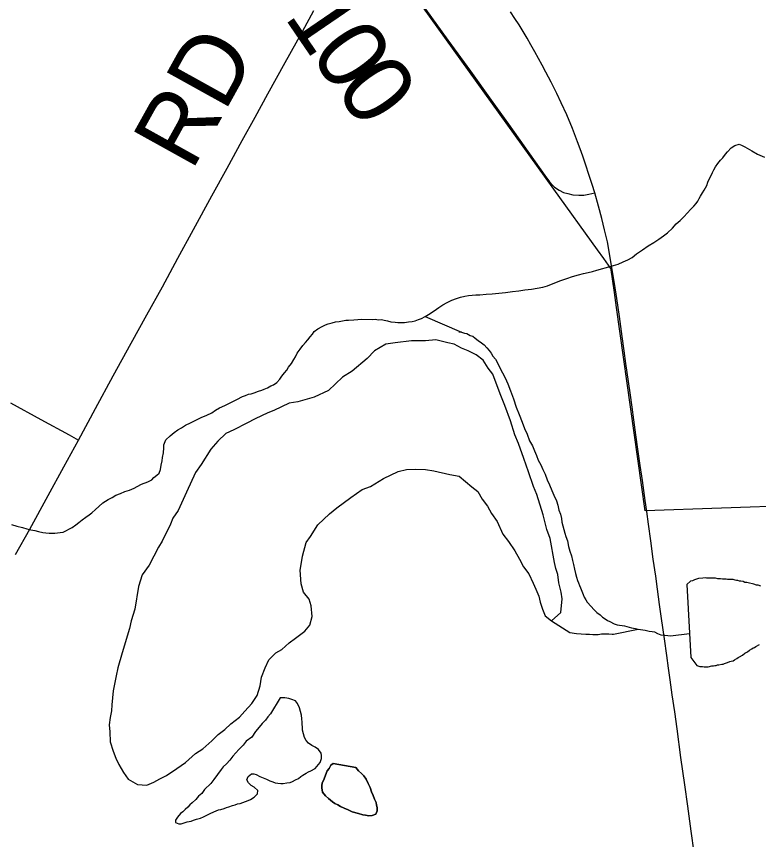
# Model space of a CAD drawing. Extents: x 103424 to 290657, y 38711 to 110967.
# Drawn here: x 214250.2002 to 214250.5013, y 40213.147 to 40213.481 of the extents above; entities that cross this region are included whole.
import ezdxf

# ---------------------------------------------------------------- set-up
doc = ezdxf.new("R2010")
doc.units = 0
for name, color, linetype in [('GM_X_Corporation', 7, 'Continuous'), ('GM_X_County_Road', 7, 'Continuous'), ('GM_X_County_Road_Text', 7, 'Continuous'), ('GM_X_Minor_Lake', 7, 'Continuous'), ('GM_X_Minor_River', 7, 'Continuous'), ('GM_X_State_Route', 7, 'Continuous'), ('GM_X_Township_Road', 7, 'Continuous'), ('GM_X_Township_Road_Text', 7, 'Continuous')]:
    doc.layers.add(name, color=color, linetype=linetype)

msp = doc.modelspace()

# ---------------------------------------------------------------- linework, layer by layer
at = {"layer": 'GM_X_Corporation'}
msp.add_lwpolyline([(214250.60738, 40213.51346), (214250.6093, 40213.37132), (214250.60991, 40213.31189), (214250.61018, 40213.2858), (214250.45526, 40213.2804), (214250.45082, 40213.31205), (214250.4437, 40213.36289), (214250.44287, 40213.36899), (214250.44148, 40213.37822), (214250.44138, 40213.37876), (214250.43847, 40213.38281), (214250.43594, 40213.38633), (214250.4183, 40213.4109), (214250.34977, 40213.50625)], dxfattribs=at)
at = {"layer": 'GM_X_County_Road'}
msp.add_lwpolyline([(214250.19973, 40213.26272), (214250.20561, 40213.273), (214250.21309, 40213.28661), (214250.21943, 40213.29823), (214250.22533, 40213.30906), (214250.23228, 40213.32194), (214250.23947, 40213.33519), (214250.24665, 40213.34845), (214250.25301, 40213.35986), (214250.25938, 40213.37127), (214250.2657, 40213.38292), (214250.27201, 40213.39457), (214250.27948, 40213.40819), (214250.28562, 40213.41939), (214250.29176, 40213.43058), (214250.297, 40213.44007), (214250.30224, 40213.44956), (214250.30921, 40213.46222), (214250.31619, 40213.47488), (214250.3208, 40213.48334)], dxfattribs=at)
at = {"layer": 'GM_X_Minor_Lake'}
msp.add_line((214250.47225, 40213.25049), (214250.47385, 40213.22085), dxfattribs=at)
for points in [[(214250.42106, 40213.23918), (214250.42159, 40213.24467), (214250.4212, 40213.24733), (214250.42023, 40213.25112), (214250.41984, 40213.25454), (214250.41907, 40213.25701), (214250.41849, 40213.25947), (214250.41675, 40213.26915), (214250.41541, 40213.27275), (214250.41386, 40213.27882), (214250.41137, 40213.28697), (214250.41003, 40213.29019), (214250.40792, 40213.29626), (214250.406, 40213.30156), (214250.40389, 40213.30763), (214250.40236, 40213.31123), (214250.40063, 40213.31692), (214250.39833, 40213.32317), (214250.39679, 40213.32715), (214250.39564, 40213.33), (214250.39354, 40213.33587), (214250.39163, 40213.33833), (214250.38953, 40213.34155), (214250.38668, 40213.34362), (214250.38345, 40213.34531), (214250.38079, 40213.34644), (214250.37775, 40213.34794), (214250.37528, 40213.3485), (214250.37034, 40213.3498), (214250.36617, 40213.3494), (214250.36048, 40213.34937), (214250.35385, 40213.34857), (214250.35006, 40213.34798), (214250.34551, 40213.3453), (214250.34249, 40213.34224), (214250.33644, 40213.33708), (214250.33247, 40213.33459), (214250.3268, 40213.32924), (214250.32093, 40213.32655), (214250.3143, 40213.32462), (214250.31089, 40213.32403), (214250.30464, 40213.32114), (214250.30218, 40213.32018), (214250.29707, 40213.31768), (214250.29366, 40213.31596), (214250.28836, 40213.31327), (214250.28514, 40213.31173), (214250.28193, 40213.30868), (214250.2791, 40213.30543), (214250.27514, 40213.29914), (214250.27288, 40213.2959), (214250.26911, 40213.2879), (214250.26573, 40213.28048), (214250.26366, 40213.27743), (214250.26272, 40213.27495), (214250.25933, 40213.2681), (214250.25782, 40213.26562), (214250.25406, 40213.25838), (214250.25123, 40213.25438), (214250.24973, 40213.24962), (214250.24825, 40213.2405), (214250.24675, 40213.23574), (214250.246, 40213.2327), (214250.24301, 40213.22281), (214250.24133, 40213.21672), (214250.24058, 40213.21349), (214250.23947, 40213.20741), (214250.23892, 40213.2017), (214250.23874, 40213.19923), (214250.23818, 40213.19657), (214250.23781, 40213.19353), (214250.23801, 40213.19068), (214250.23822, 40213.1867), (214250.23937, 40213.18291), (214250.24052, 40213.18006), (214250.24167, 40213.17741), (214250.24358, 40213.17419), (214250.24549, 40213.17154), (214250.24929, 40213.16928)], [(214250.30787, 40213.22411), (214250.31089, 40213.22679), (214250.31335, 40213.2287), (214250.31713, 40213.23157), (214250.31921, 40213.23405), (214250.32014, 40213.23747), (214250.31975, 40213.24184), (214250.31898, 40213.24449), (214250.31669, 40213.24733), (214250.31573, 40213.25074), (214250.31533, 40213.25625), (214250.31588, 40213.25948), (214250.31625, 40213.26195), (214250.31775, 40213.26747), (214250.31945, 40213.26995), (214250.32246, 40213.27471), (214250.32719, 40213.2791), (214250.33021, 40213.28159), (214250.33589, 40213.2858), (214250.34042, 40213.28905), (214250.34383, 40213.29021), (214250.34913, 40213.29347), (214250.355, 40213.29635), (214250.35841, 40213.29713), (214250.36201, 40213.29734), (214250.36619, 40213.29717), (214250.3696, 40213.29662), (214250.37606, 40213.29513), (214250.37985, 40213.2944), (214250.38499, 40213.29006), (214250.38746, 40213.28817), (214250.38918, 40213.28514), (214250.39128, 40213.2823), (214250.393, 40213.27927), (214250.39529, 40213.27606), (214250.39758, 40213.27094), (214250.39987, 40213.26791), (214250.40235, 40213.26413), (214250.40426, 40213.26072), (214250.40598, 40213.25769), (214250.40808, 40213.25485), (214250.4098, 40213.25107), (214250.41095, 40213.2486), (214250.4121, 40213.24576), (214250.41268, 40213.2433), (214250.41364, 40213.24045), (214250.41478, 40213.2378), (214250.41726, 40213.23572), (214250.42106, 40213.23918)], [(214250.50226, 40213.24984), (214250.50112, 40213.25021), (214250.50055, 40213.25021), (214250.49941, 40213.25059), (214250.49713, 40213.25115), (214250.49656, 40213.25134), (214250.4958, 40213.25134), (214250.49504, 40213.25171), (214250.49409, 40213.2519), (214250.49352, 40213.2519), (214250.49295, 40213.25209), (214250.49238, 40213.25208), (214250.49181, 40213.25227), (214250.49105, 40213.25246), (214250.48877, 40213.25245), (214250.4882, 40213.25264), (214250.48668, 40213.25263), (214250.48592, 40213.25282), (214250.48478, 40213.25282), (214250.48383, 40213.25301), (214250.48269, 40213.253), (214250.48022, 40213.25299), (214250.47965, 40213.25318), (214250.4787, 40213.25299), (214250.47699, 40213.25298), (214250.47528, 40213.25241), (214250.47452, 40213.25202), (214250.47376, 40213.25183), (214250.47225, 40213.25049)], [(214250.48525, 40213.21785), (214250.48639, 40213.21823), (214250.48696, 40213.21823), (214250.48753, 40213.21843), (214250.48867, 40213.21881), (214250.48962, 40213.21919), (214250.49019, 40213.21939), (214250.49095, 40213.21958), (214250.49152, 40213.21996), (214250.49246, 40213.22053), (214250.49303, 40213.22092), (214250.4936, 40213.22111), (214250.49474, 40213.22187), (214250.49569, 40213.22264), (214250.49626, 40213.22283), (214250.49683, 40213.22321), (214250.49758, 40213.22378), (214250.49853, 40213.22436), (214250.4991, 40213.22474), (214250.49967, 40213.22493), (214250.50024, 40213.22531), (214250.50176, 40213.22608)], [(214250.24929, 40213.16928), (214250.25308, 40213.16912), (214250.25592, 40213.17027), (214250.25838, 40213.17161), (214250.26103, 40213.17296), (214250.2652, 40213.17583), (214250.26879, 40213.17832), (214250.27276, 40213.18195), (214250.27578, 40213.18386), (214250.27938, 40213.18711), (214250.28202, 40213.1896), (214250.28467, 40213.1917), (214250.28712, 40213.19399), (214250.29072, 40213.19667), (214250.29279, 40213.19915), (214250.29563, 40213.2022), (214250.29789, 40213.20544), (214250.29901, 40213.20944), (214250.29957, 40213.21286), (214250.30107, 40213.21667), (214250.30258, 40213.21991), (214250.30541, 40213.22277), (214250.30787, 40213.22411)], [(214250.47385, 40213.22085), (214250.47633, 40213.21763), (214250.47747, 40213.21725), (214250.47804, 40213.21725), (214250.47861, 40213.21725), (214250.47918, 40213.21707), (214250.48089, 40213.21707), (214250.4824, 40213.21746), (214250.48297, 40213.21746), (214250.48354, 40213.21765), (214250.48411, 40213.21765), (214250.48468, 40213.21785), (214250.48525, 40213.21785)], [(214250.30714, 40213.20453), (214250.30327, 40213.19799), (214250.30215, 40213.19683), (214250.30123, 40213.19549), (214250.29992, 40213.19413), (214250.29862, 40213.19259), (214250.29713, 40213.19085), (214250.29565, 40213.18854), (214250.2934, 40213.18698), (214250.29211, 40213.18525), (214250.29043, 40213.1835), (214250.28912, 40213.18215), (214250.28801, 40213.1808), (214250.28671, 40213.17925), (214250.2854, 40213.17771), (214250.2841, 40213.17655), (214250.28317, 40213.17539), (214250.28168, 40213.17346), (214250.2802, 40213.17134), (214250.27909, 40213.1698), (214250.27648, 40213.16728), (214250.27536, 40213.16574), (214250.27406, 40213.16458), (214250.27294, 40213.16323), (214250.27145, 40213.16187), (214250.27051, 40213.16109), (214250.26977, 40213.16013), (214250.26865, 40213.15916), (214250.26771, 40213.15819), (214250.26678, 40213.1576), (214250.26547, 40213.15606), (214250.26474, 40213.1549), (214250.26475, 40213.15395), (214250.26609, 40213.15341), (214250.26704, 40213.15342), (214250.26817, 40213.15382), (214250.26949, 40213.15423), (214250.27101, 40213.15444), (214250.27195, 40213.15484), (214250.27327, 40213.15525), (214250.27479, 40213.15565), (214250.27611, 40213.15625), (214250.27742, 40213.15684), (214250.27874, 40213.15763), (214250.28025, 40213.15822), (214250.28119, 40213.15862), (214250.28213, 40213.15902), (214250.28308, 40213.15922), (214250.2844, 40213.15963), (214250.28534, 40213.16003), (214250.28629, 40213.16023), (214250.2878, 40213.16083), (214250.28893, 40213.16104), (214250.28987, 40213.16144), (214250.29101, 40213.16165), (214250.29422, 40213.16285), (214250.29516, 40213.16324), (214250.29666, 40213.16422), (214250.29797, 40213.16558), (214250.29813, 40213.16691), (214250.29659, 40213.16821), (214250.29544, 40213.16895), (214250.29428, 40213.17007), (214250.29369, 40213.1712), (214250.29423, 40213.17254), (214250.29554, 40213.17371), (214250.29649, 40213.17373), (214250.29745, 40213.17336), (214250.29898, 40213.17263), (214250.30032, 40213.17208), (214250.30166, 40213.17154), (214250.303, 40213.1708), (214250.30415, 40213.17044), (214250.3051, 40213.17008), (214250.30624, 40213.16991), (214250.30739, 40213.16974), (214250.30834, 40213.16976), (214250.30985, 40213.16997), (214250.31118, 40213.17019), (214250.31212, 40213.17058), (214250.31344, 40213.17118), (214250.31457, 40213.17177), (214250.3155, 40213.17255), (214250.31644, 40213.17313), (214250.31776, 40213.17392), (214250.31869, 40213.17451), (214250.31964, 40213.1749), (214250.32133, 40213.17588), (214250.32338, 40213.1782), (214250.32391, 40213.17992), (214250.32389, 40213.18106), (214250.32388, 40213.18201), (214250.32271, 40213.18351), (214250.32136, 40213.18444), (214250.32002, 40213.18518), (214250.31868, 40213.1861)], [(214250.31868, 40213.1861), (214250.31771, 40213.18723), (214250.31712, 40213.18836), (214250.31671, 40213.18987), (214250.3163, 40213.19138), (214250.31628, 40213.19271), (214250.31607, 40213.19366), (214250.31606, 40213.19461), (214250.31603, 40213.19594), (214250.31581, 40213.19746), (214250.31541, 40213.19897), (214250.315, 40213.20049), (214250.31421, 40213.20218), (214250.31343, 40213.20331), (214250.3119, 40213.20385), (214250.31076, 40213.20421), (214250.30904, 40213.20456), (214250.30752, 40213.20453), (214250.30714, 40213.20453)], [(214250.3287, 40213.17792), (214250.32776, 40213.17714), (214250.32703, 40213.1758), (214250.32628, 40213.17483), (214250.32556, 40213.17311), (214250.32501, 40213.17158), (214250.32429, 40213.16985), (214250.32411, 40213.1689), (214250.32413, 40213.16795), (214250.32435, 40213.16624), (214250.32552, 40213.16474), (214250.32686, 40213.16362), (214250.32841, 40213.16232), (214250.32937, 40213.16158), (214250.33052, 40213.16103), (214250.33167, 40213.16048), (214250.3332, 40213.15975), (214250.33473, 40213.15901), (214250.33646, 40213.15828), (214250.33894, 40213.15757), (214250.34066, 40213.15703)], [(214250.3287, 40213.17792), (214250.33784, 40213.17618), (214250.33901, 40213.17487), (214250.34017, 40213.17375), (214250.34113, 40213.17282), (214250.3421, 40213.1715), (214250.3429, 40213.16981), (214250.34369, 40213.16811), (214250.34429, 40213.16641), (214250.34488, 40213.1649), (214250.34548, 40213.16339), (214250.34607, 40213.16207), (214250.34628, 40213.16093), (214250.34649, 40213.15998), (214250.34651, 40213.15865), (214250.34597, 40213.15731), (214250.34446, 40213.15671), (214250.34313, 40213.15669), (214250.3418, 40213.15686), (214250.34066, 40213.15703), (214250.33894, 40213.15757), (214250.33646, 40213.15828), (214250.33473, 40213.15901), (214250.3332, 40213.15975), (214250.33167, 40213.16048), (214250.33052, 40213.16103), (214250.32937, 40213.16158), (214250.32841, 40213.16232), (214250.32686, 40213.16362), (214250.32552, 40213.16474), (214250.32435, 40213.16624), (214250.32413, 40213.16795), (214250.32411, 40213.1689), (214250.32429, 40213.16985), (214250.32501, 40213.17158), (214250.32556, 40213.17311), (214250.32628, 40213.17483), (214250.32703, 40213.1758), (214250.32776, 40213.17714), (214250.3287, 40213.17792)], [(214250.34066, 40213.15703), (214250.3418, 40213.15686), (214250.34313, 40213.15669), (214250.34446, 40213.15671), (214250.34597, 40213.15731), (214250.34651, 40213.15865), (214250.34649, 40213.15998), (214250.34628, 40213.16093), (214250.34607, 40213.16207), (214250.34548, 40213.16339), (214250.34488, 40213.1649), (214250.34429, 40213.16641), (214250.34369, 40213.16811), (214250.3429, 40213.16981), (214250.3421, 40213.1715), (214250.34113, 40213.17282), (214250.34017, 40213.17375), (214250.33901, 40213.17487), (214250.33784, 40213.17618), (214250.3287, 40213.17792)]]:
    msp.add_lwpolyline(points, dxfattribs=at)
at = {"layer": 'GM_X_Minor_River'}
for points in [[(214250.34445, 40213.35807), (214250.34578, 40213.35809), (214250.34712, 40213.35793), (214250.34825, 40213.35795), (214250.3494, 40213.35778), (214250.35073, 40213.35742), (214250.35207, 40213.35706), (214250.35378, 40213.35691), (214250.35492, 40213.35674), (214250.35625, 40213.35676), (214250.35758, 40213.35678), (214250.35929, 40213.357), (214250.3608, 40213.35722), (214250.36194, 40213.35743), (214250.36326, 40213.35803), (214250.36458, 40213.35843), (214250.36608, 40213.35922), (214250.3674, 40213.36), (214250.36965, 40213.36156), (214250.37152, 40213.36293), (214250.37321, 40213.36391), (214250.3749, 40213.36489), (214250.37679, 40213.36587), (214250.37868, 40213.36648), (214250.38037, 40213.36708), (214250.38207, 40213.36749), (214250.38359, 40213.36771), (214250.38511, 40213.36792), (214250.38662, 40213.36795), (214250.38814, 40213.36798), (214250.3908, 40213.36822), (214250.39326, 40213.36845), (214250.39592, 40213.36869), (214250.39857, 40213.36893), (214250.40141, 40213.36936), (214250.40406, 40213.3696), (214250.40653, 40213.37002), (214250.40918, 40213.37026), (214250.41145, 40213.37068), (214250.41372, 40213.3711), (214250.41561, 40213.37171), (214250.41863, 40213.3729), (214250.42108, 40213.37389), (214250.42353, 40213.3747), (214250.4258, 40213.3755), (214250.42825, 40213.37611), (214250.43033, 40213.37672), (214250.43222, 40213.37714), (214250.43393, 40213.37755), (214250.43563, 40213.37796), (214250.44149, 40213.37959), (214250.44432, 40213.3804), (214250.44639, 40213.38138), (214250.44828, 40213.38218), (214250.44997, 40213.38316), (214250.45184, 40213.38471), (214250.45428, 40213.38628), (214250.45653, 40213.38784), (214250.45878, 40213.38921), (214250.46085, 40213.39058), (214250.46272, 40213.39194), (214250.46441, 40213.39312), (214250.46646, 40213.39505), (214250.46795, 40213.39679), (214250.46945, 40213.39815), (214250.47094, 40213.3997), (214250.47243, 40213.40125), (214250.47373, 40213.4026), (214250.47504, 40213.40395), (214250.47597, 40213.40511), (214250.47671, 40213.40608), (214250.47726, 40213.40704), (214250.47781, 40213.408), (214250.47855, 40213.40934), (214250.47929, 40213.4105), (214250.47984, 40213.41146), (214250.48039, 40213.41242), (214250.48075, 40213.41375), (214250.4813, 40213.4149), (214250.48185, 40213.41586), (214250.48258, 40213.41759), (214250.48313, 40213.41874), (214250.48387, 40213.41989), (214250.48479, 40213.42124), (214250.48591, 40213.42259), (214250.48684, 40213.42356), (214250.48795, 40213.4251), (214250.48869, 40213.42606), (214250.49019, 40213.42761), (214250.49169, 40213.42859), (214250.49339, 40213.42919), (214250.49473, 40213.42864), (214250.49569, 40213.42809), (214250.49664, 40213.42754), (214250.49856, 40213.42643), (214250.50086, 40213.42514), (214250.50374, 40213.42386)], [(214250.20031, 40213.2741), (214250.2026, 40213.27357), (214250.20432, 40213.27303), (214250.20603, 40213.27268), (214250.20756, 40213.27233), (214250.20908, 40213.27198), (214250.2108, 40213.27163), (214250.21213, 40213.27146), (214250.21346, 40213.27129), (214250.2146, 40213.27131), (214250.21574, 40213.27134), (214250.21783, 40213.27156), (214250.21915, 40213.27178), (214250.22273, 40213.27355), (214250.22423, 40213.27472), (214250.22554, 40213.27569), (214250.22685, 40213.27667), (214250.22835, 40213.27784), (214250.22966, 40213.27881), (214250.23079, 40213.27959), (214250.23228, 40213.28095), (214250.23359, 40213.28211), (214250.23527, 40213.28366), (214250.23733, 40213.28503), (214250.23903, 40213.28582), (214250.24053, 40213.2868), (214250.24242, 40213.28741), (214250.24411, 40213.2882), (214250.246, 40213.2888), (214250.24789, 40213.2896), (214250.2492, 40213.29019), (214250.2509, 40213.29117), (214250.25354, 40213.29217), (214250.25504, 40213.29296), (214250.25597, 40213.29392), (214250.2571, 40213.29489), (214250.25803, 40213.29567), (214250.25857, 40213.2972), (214250.25892, 40213.29892), (214250.25927, 40213.30064), (214250.25944, 40213.30197), (214250.25978, 40213.30388), (214250.25994, 40213.30597), (214250.25992, 40213.30711), (214250.26083, 40213.30922), (214250.26251, 40213.31077), (214250.26419, 40213.31214), (214250.26569, 40213.3133), (214250.2672, 40213.31409), (214250.2687, 40213.31507), (214250.27077, 40213.31606), (214250.27265, 40213.31704), (214250.2751, 40213.31822), (214250.27736, 40213.31922), (214250.27943, 40213.3202), (214250.28093, 40213.32118), (214250.28262, 40213.32216), (214250.28469, 40213.32315), (214250.28959, 40213.32552), (214250.29185, 40213.3267), (214250.29317, 40213.32711), (214250.2943, 40213.3277), (214250.29543, 40213.32791), (214250.29656, 40213.32831), (214250.29845, 40213.32891), (214250.29978, 40213.32932), (214250.30072, 40213.32971), (214250.30204, 40213.33031), (214250.30335, 40213.33109), (214250.30448, 40213.33149), (214250.30579, 40213.33247), (214250.3071, 40213.33382), (214250.30784, 40213.33498), (214250.30895, 40213.33633), (214250.30988, 40213.33748), (214250.31062, 40213.33864), (214250.31173, 40213.34018), (214250.31266, 40213.34172), (214250.31339, 40213.34287), (214250.31413, 40213.34441), (214250.31524, 40213.34595), (214250.31635, 40213.34749), (214250.31747, 40213.34865), (214250.3184, 40213.3498), (214250.31933, 40213.35096), (214250.32025, 40213.35212), (214250.321, 40213.35308), (214250.32249, 40213.35425), (214250.32419, 40213.35523), (214250.32551, 40213.35583), (214250.32664, 40213.35623), (214250.32834, 40213.35664), (214250.32966, 40213.35704), (214250.33118, 40213.35726), (214250.3325, 40213.35747), (214250.33383, 40213.35769), (214250.33497, 40213.35771), (214250.33705, 40213.35794), (214250.33876, 40213.35797), (214250.34027, 40213.35818), (214250.34445, 40213.35807)], [(214250.36608, 40213.35922), (214250.38082, 40213.35283), (214250.37968, 40213.353), (214250.38082, 40213.35283), (214250.38197, 40213.35247), (214250.38292, 40213.35229), (214250.38426, 40213.35156), (214250.38541, 40213.3512), (214250.38637, 40213.35046), (214250.38753, 40213.34953), (214250.38887, 40213.3486), (214250.39003, 40213.34767), (214250.391, 40213.34655), (214250.39197, 40213.34542), (214250.39275, 40213.3443), (214250.39353, 40213.34317), (214250.3945, 40213.34185), (214250.39745, 40213.33639), (214250.39843, 40213.33432), (214250.39961, 40213.33187), (214250.40061, 40213.32903), (214250.40181, 40213.32582), (214250.40301, 40213.32242), (214250.40421, 40213.3194), (214250.4054, 40213.31638), (214250.4064, 40213.31374), (214250.40739, 40213.31147), (214250.40838, 40213.30883), (214250.40956, 40213.30676), (214250.41036, 40213.30468), (214250.41115, 40213.3028), (214250.41194, 40213.30091), (214250.41293, 40213.29903), (214250.41372, 40213.29714), (214250.4147, 40213.29525), (214250.4155, 40213.29299), (214250.41649, 40213.29091), (214250.41748, 40213.28865), (214250.41827, 40213.28676), (214250.41927, 40213.2845), (214250.41987, 40213.28261), (214250.42028, 40213.28071), (214250.42088, 40213.27901), (214250.42129, 40213.27731), (214250.42151, 40213.27579), (214250.42192, 40213.27428), (214250.42232, 40213.27276), (214250.42273, 40213.27125), (214250.42313, 40213.26993), (214250.42373, 40213.26823), (214250.42415, 40213.26595), (214250.42476, 40213.26406), (214250.42536, 40213.26217), (214250.42578, 40213.26028), (214250.42619, 40213.25857), (214250.4266, 40213.25668), (214250.42701, 40213.25498), (214250.42742, 40213.25346), (214250.42782, 40213.25214), (214250.42822, 40213.2512), (214250.42862, 40213.25006), (214250.42901, 40213.24912), (214250.42961, 40213.2478), (214250.4302, 40213.24648), (214250.4306, 40213.24534), (214250.43119, 40213.24421), (214250.43178, 40213.24327), (214250.43333, 40213.24159), (214250.43449, 40213.24028), (214250.43565, 40213.23916), (214250.437, 40213.23823), (214250.43796, 40213.2373), (214250.43911, 40213.23656), (214250.44008, 40213.23582), (214250.44103, 40213.23545), (214250.44276, 40213.23453), (214250.4439, 40213.23417), (214250.44486, 40213.234), (214250.446, 40213.23383), (214250.44695, 40213.23366), (214250.4479, 40213.23349), (214250.44981, 40213.23295), (214250.45134, 40213.2326), (214250.45248, 40213.23243), (214250.45343, 40213.23225), (214250.45439, 40213.23208), (214250.45534, 40213.23191), (214250.45686, 40213.23156), (214250.4582, 40213.23139), (214250.45915, 40213.23122), (214250.4603, 40213.23067), (214250.46164, 40213.23012), (214250.46335, 40213.22996), (214250.46449, 40213.22979), (214250.46563, 40213.22962), (214250.47332, 40213.23063)], [(214250.19821, 40213.27482), (214250.20031, 40213.2741)], [(214250.41728, 40213.23574), (214250.42478, 40213.23098), (214250.42745, 40213.23065), (214250.42935, 40213.23049), (214250.43125, 40213.23034), (214250.43277, 40213.23036), (214250.4341, 40213.2302), (214250.43524, 40213.23022), (214250.43619, 40213.23023), (214250.43752, 40213.23045), (214250.43846, 40213.23046), (214250.43941, 40213.23048), (214250.44055, 40213.2305), (214250.44188, 40213.23034), (214250.44245, 40213.23035), (214250.45248, 40213.23243)]]:
    msp.add_lwpolyline(points, dxfattribs=at)
at = {"layer": 'GM_X_State_Route'}
for points in [[(214250.44192, 40213.37816), (214250.44092, 40213.38398), (214250.43998, 40213.38947), (214250.43882, 40213.39445), (214250.43771, 40213.39895), (214250.43638, 40213.40393), (214250.43482, 40213.40945), (214250.43377, 40213.41273), (214250.43244, 40213.4169), (214250.43128, 40213.42067), (214250.42995, 40213.42422), (214250.4289, 40213.42721), (214250.42779, 40213.43015), (214250.42578, 40213.43545), (214250.4235, 40213.44106), (214250.42128, 40213.44593), (214250.41943, 40213.44975), (214250.41709, 40213.45437), (214250.41499, 40213.45834), (214250.41353, 40213.46114), (214250.41203, 40213.46391), (214250.41052, 40213.46667), (214250.40896, 40213.4694), (214250.40737, 40213.47213), (214250.40574, 40213.47483), (214250.40411, 40213.47751), (214250.40242, 40213.48018), (214250.4007, 40213.48283)], [(214250.44751, 40213.34016), (214250.4468, 40213.34531), (214250.44599, 40213.35111), (214250.44485, 40213.35922), (214250.44384, 40213.36649), (214250.44284, 40213.37261), (214250.44192, 40213.37816)], [(214250.45446, 40213.29062), (214250.45419, 40213.29265), (214250.45332, 40213.29878), (214250.45239, 40213.30539), (214250.45156, 40213.31127), (214250.45071, 40213.31726), (214250.44999, 40213.32246), (214250.44917, 40213.32829), (214250.44802, 40213.33656), (214250.44751, 40213.34016)], [(214250.45596, 40213.28016), (214250.45528, 40213.28452), (214250.45446, 40213.29062)], [(214250.47521, 40213.1417), (214250.47401, 40213.15038), (214250.47259, 40213.1606), (214250.47139, 40213.16918), (214250.46984, 40213.18034), (214250.46823, 40213.19196), (214250.46728, 40213.19878), (214250.46631, 40213.20573), (214250.46547, 40213.21183), (214250.46482, 40213.21655), (214250.46409, 40213.22172), (214250.46315, 40213.22841), (214250.46198, 40213.23676), (214250.46118, 40213.24241), (214250.46032, 40213.24859), (214250.45958, 40213.25381), (214250.45861, 40213.26075), (214250.4576, 40213.26815), (214250.45668, 40213.27492), (214250.45596, 40213.28016)]]:
    msp.add_lwpolyline(points, dxfattribs=at)
at = {"layer": 'GM_X_Township_Road'}
for points in [[(214250.34383, 40213.51622), (214250.34729, 40213.51097), (214250.35168, 40213.50453), (214250.35608, 40213.49809), (214250.36111, 40213.49098), (214250.36614, 40213.48388), (214250.37525, 40213.4713), (214250.38437, 40213.45873), (214250.39343, 40213.44611), (214250.39978, 40213.43728), (214250.40613, 40213.42845), (214250.41459, 40213.41647), (214250.41654, 40213.41389), (214250.41801, 40213.41219)], [(214250.41801, 40213.41219), (214250.41854, 40213.41165), (214250.42036, 40213.41042), (214250.42219, 40213.40959), (214250.42391, 40213.40909), (214250.42601, 40213.40865), (214250.42834, 40213.40842), (214250.43035, 40213.4085), (214250.43239, 40213.4088), (214250.43482, 40213.40945)], [(214250.19775, 40213.32415), (214250.21005, 40213.31742), (214250.2215, 40213.31118), (214250.22533, 40213.30906)]]:
    msp.add_lwpolyline(points, dxfattribs=at)

# ---------------------------------------------------------------- texts
at = {"layer": 'GM_X_County_Road_Text'}
msp.add_text('RD', height=0.028409, rotation=60.9941, dxfattribs=at).set_placement((214250.27126, 40213.41778))
at = {"layer": 'GM_X_Township_Road_Text'}
for s, rotation, p in [('1', 304.3258, (214250.30853, 40213.48089)), ('0', 305.3884, (214250.31873, 40213.46596)), ('0', 305.6826, (214250.32896, 40213.45157))]:
    msp.add_text(s, height=0.02841, rotation=rotation, dxfattribs=at).set_placement(p)

doc.saveas('drawing.dxf')
